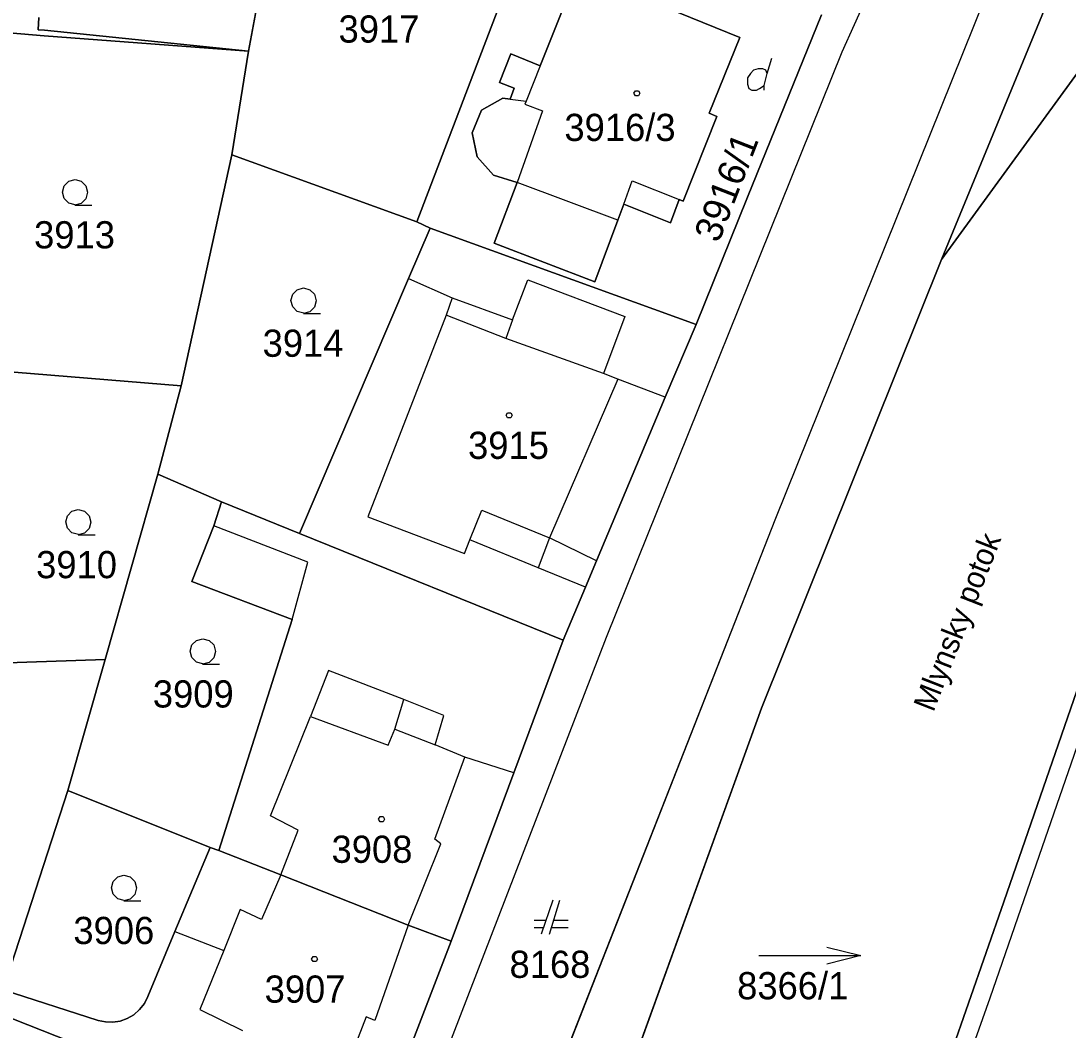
# Model space of a CAD drawing. Extents: x -263587 to -261993, y -1238795 to -1236748.
# Drawn here: x -262910.7 to -262849, y -1238137.9 to -1238078.5 of the extents above; entities that cross this region are included whole.
import ezdxf

# ---------------------------------------------------------------- set-up
doc = ezdxf.new("R2010")
doc.units = 0
for name, color, linetype in [('Vrstva 1', 7, 'Continuous'), ('Vrstva 2', 7, 'Continuous'), ('Vrstva 3', 7, 'Continuous')]:
    doc.layers.add(name, color=color, linetype=linetype)

msp = doc.modelspace()

# ---------------------------------------------------------------- linework, layer by layer
at = {"layer": 'Vrstva 1'}
for p, q in [((-262855.52, -1238065.22), (-262862.34, -1238080.32)), ((-262849.38, -1238065.83), (-262866.29, -1238107.87)), ((-262880.22, -1238071.61), (-262887.35, -1238090.3)), ((-262887.35, -1238090.3), (-262880.22, -1238071.61)), ((-262897.27, -1238080.27), (-262896.1, -1238073.96)), ((-262896.1, -1238073.96), (-262897.27, -1238080.27)), ((-262877.88, -1238075.59), (-262880.09, -1238081.12)), ((-262880.09, -1238081.12), (-262877.88, -1238075.59)), ((-262868.34, -1238079.45), (-262877.88, -1238075.59)), ((-262877.88, -1238075.59), (-262868.34, -1238079.45)), ((-262850.3, -1238077.52), (-262856.48, -1238092.52)), ((-262856.48, -1238092.52), (-262850.3, -1238077.52)), ((-262909.64, -1238079), (-262909.6, -1238078.28)), ((-262909.6, -1238078.28), (-262909.64, -1238079)), ((-262867.89, -1238088.86), (-262863.53, -1238078.13)), ((-262863.53, -1238078.13), (-262867.89, -1238088.86)), ((-262915, -1238078.87), (-262909.29, -1238079.36)), ((-262909.29, -1238079.36), (-262915, -1238078.87)), ((-262909.26, -1238079.03), (-262909.64, -1238079)), ((-262909.64, -1238079), (-262909.26, -1238079.03)), ((-262909.29, -1238079.36), (-262897.27, -1238080.27)), ((-262897.27, -1238080.27), (-262909.29, -1238079.36)), ((-262897.27, -1238080.27), (-262909.26, -1238079.03)), ((-262909.26, -1238079.03), (-262897.27, -1238080.27)), ((-262870.15, -1238083.91), (-262868.34, -1238079.45)), ((-262868.34, -1238079.45), (-262870.15, -1238083.91)), ((-262898.24, -1238086.36), (-262897.27, -1238080.27)), ((-262897.27, -1238080.27), (-262898.24, -1238086.36)), ((-262881.82, -1238080.43), (-262882.49, -1238082.1)), ((-262882.49, -1238082.1), (-262881.82, -1238080.43)), ((-262880.09, -1238081.12), (-262881.82, -1238080.43)), ((-262881.82, -1238080.43), (-262880.09, -1238081.12)), ((-262862.34, -1238080.32), (-262876.21, -1238114.77)), ((-262866.73, -1238081.57), (-262866.46, -1238080.67)), ((-262880.09, -1238081.12), (-262880.92, -1238083.2)), ((-262882.49, -1238082.1), (-262881.62, -1238082.45)), ((-262881.62, -1238082.45), (-262882.49, -1238082.1)), ((-262881.62, -1238082.45), (-262881.87, -1238083.08)), ((-262881.87, -1238083.08), (-262881.62, -1238082.45)), ((-262882.29, -1238083.03), (-262883.55, -1238083.73)), ((-262883.55, -1238083.73), (-262882.29, -1238083.03)), ((-262881.87, -1238083.08), (-262882.29, -1238083.03)), ((-262882.29, -1238083.03), (-262881.87, -1238083.08)), ((-262881.87, -1238083.08), (-262880.92, -1238083.2)), ((-262880.92, -1238083.2), (-262880.99, -1238083.39)), ((-262883.55, -1238083.73), (-262884.1, -1238085.07)), ((-262884.1, -1238085.07), (-262883.55, -1238083.73)), ((-262879.95, -1238083.77), (-262881.45, -1238087.99)), ((-262880.99, -1238083.39), (-262879.95, -1238083.77)), ((-262871.68, -1238089.1), (-262869.69, -1238084.1)), ((-262869.69, -1238084.1), (-262871.68, -1238089.1)), ((-262869.69, -1238084.1), (-262870.15, -1238083.91)), ((-262870.15, -1238083.91), (-262869.69, -1238084.1)), ((-262884.1, -1238085.07), (-262883.81, -1238086.49)), ((-262883.81, -1238086.49), (-262884.1, -1238085.07)), ((-262901.22, -1238099.95), (-262898.24, -1238086.36)), ((-262898.24, -1238086.36), (-262901.22, -1238099.95)), ((-262898.24, -1238086.36), (-262887.35, -1238090.3)), ((-262887.35, -1238090.3), (-262898.24, -1238086.36)), ((-262883.81, -1238086.49), (-262882.84, -1238087.57)), ((-262882.84, -1238087.57), (-262883.81, -1238086.49)), ((-262882.84, -1238087.57), (-262881.45, -1238087.99)), ((-262881.45, -1238087.99), (-262882.84, -1238087.57)), ((-262881.45, -1238087.99), (-262882.81, -1238091.56)), ((-262882.81, -1238091.56), (-262881.45, -1238087.99)), ((-262875.53, -1238090.21), (-262881.45, -1238087.99)), ((-262875.18, -1238089.26), (-262874.68, -1238087.9)), ((-262874.68, -1238087.9), (-262871.92, -1238089)), ((-262875.53, -1238090.21), (-262875.18, -1238089.26)), ((-262875.18, -1238089.26), (-262875.53, -1238090.21)), ((-262875.18, -1238089.26), (-262872.42, -1238090.36)), ((-262872.42, -1238090.36), (-262875.18, -1238089.26)), ((-262872.42, -1238090.36), (-262871.92, -1238089)), ((-262871.92, -1238089), (-262872.42, -1238090.36)), ((-262871.92, -1238089), (-262871.68, -1238089.1)), ((-262871.68, -1238089.1), (-262871.92, -1238089)), ((-262870.92, -1238096.34), (-262867.89, -1238088.86)), ((-262867.89, -1238088.86), (-262870.92, -1238096.34)), ((-262887.35, -1238090.3), (-262886.57, -1238090.68)), ((-262886.57, -1238090.68), (-262887.35, -1238090.3)), ((-262876.88, -1238093.83), (-262875.53, -1238090.21)), ((-262875.53, -1238090.21), (-262876.88, -1238093.83)), ((-262887.84, -1238093.64), (-262886.57, -1238090.68)), ((-262886.57, -1238090.68), (-262887.84, -1238093.64)), ((-262886.57, -1238090.68), (-262870.92, -1238096.34)), ((-262870.92, -1238096.34), (-262886.57, -1238090.68)), ((-262882.81, -1238091.56), (-262876.88, -1238093.83)), ((-262876.88, -1238093.83), (-262882.81, -1238091.56)), ((-262856.48, -1238092.52), (-262867.06, -1238118.93)), ((-262867.06, -1238118.93), (-262856.48, -1238092.52)), ((-262894.25, -1238108.65), (-262887.84, -1238093.64)), ((-262887.84, -1238093.64), (-262894.25, -1238108.65)), ((-262887.84, -1238093.64), (-262885.27, -1238094.78)), ((-262881.72, -1238096.08), (-262880.83, -1238093.73)), ((-262880.83, -1238093.73), (-262875.11, -1238095.87)), ((-262885.27, -1238094.78), (-262885.63, -1238095.8)), ((-262885.27, -1238094.78), (-262881.72, -1238096.08)), ((-262885.63, -1238095.8), (-262890.23, -1238107.67)), ((-262882.11, -1238097.18), (-262885.63, -1238095.8)), ((-262881.72, -1238096.08), (-262882.11, -1238097.18)), ((-262875.11, -1238095.87), (-262876.36, -1238099.24)), ((-262870.92, -1238096.34), (-262872.73, -1238100.63)), ((-262872.73, -1238100.63), (-262870.92, -1238096.34)), ((-262876.36, -1238099.24), (-262882.11, -1238097.18)), ((-262901.22, -1238099.95), (-262911.06, -1238099.15)), ((-262911.06, -1238099.15), (-262901.22, -1238099.95)), ((-262875.52, -1238099.56), (-262876.36, -1238099.24)), ((-262875.52, -1238099.56), (-262879.55, -1238108.91)), ((-262872.73, -1238100.63), (-262875.52, -1238099.56)), ((-262902.6, -1238105.16), (-262901.22, -1238099.95)), ((-262901.22, -1238099.95), (-262902.6, -1238105.16)), ((-262872.73, -1238100.63), (-262876.77, -1238110.25)), ((-262876.77, -1238110.25), (-262872.73, -1238100.63)), ((-262905.7, -1238116.06), (-262902.6, -1238105.16)), ((-262902.6, -1238105.16), (-262905.7, -1238116.06)), ((-262902.6, -1238105.16), (-262898.84, -1238106.79)), ((-262898.84, -1238106.79), (-262902.6, -1238105.16)), ((-262898.84, -1238106.79), (-262899.31, -1238108.2)), ((-262899.31, -1238108.2), (-262898.84, -1238106.79)), ((-262898.84, -1238106.79), (-262894.25, -1238108.65)), ((-262894.25, -1238108.65), (-262898.84, -1238106.79)), ((-262884.23, -1238109.03), (-262883.52, -1238107.28)), ((-262883.52, -1238107.28), (-262879.55, -1238108.91)), ((-262866.29, -1238107.87), (-262890.35, -1238169.19)), ((-262890.23, -1238107.67), (-262884.55, -1238109.83)), ((-262899.31, -1238108.2), (-262900.6, -1238111.48)), ((-262900.6, -1238111.48), (-262899.31, -1238108.2)), ((-262893.76, -1238110.33), (-262899.31, -1238108.2)), ((-262894.25, -1238108.65), (-262878.74, -1238114.92)), ((-262878.74, -1238114.92), (-262894.25, -1238108.65)), ((-262884.55, -1238109.83), (-262884.23, -1238109.03)), ((-262880.22, -1238110.66), (-262884.23, -1238109.03)), ((-262879.55, -1238108.91), (-262880.22, -1238110.66)), ((-262876.77, -1238110.25), (-262879.55, -1238108.91)), ((-262894.7, -1238113.7), (-262893.76, -1238110.33)), ((-262876.77, -1238110.25), (-262877.43, -1238111.8)), ((-262877.43, -1238111.8), (-262876.77, -1238110.25)), ((-262877.43, -1238111.8), (-262880.22, -1238110.66)), ((-262852.81, -1238130.33), (-262846.02, -1238110.67)), ((-262846.02, -1238110.67), (-262852.81, -1238130.33)), ((-262900.6, -1238111.48), (-262894.7, -1238113.7)), ((-262894.7, -1238113.7), (-262900.6, -1238111.48)), ((-262877.43, -1238111.8), (-262878.74, -1238114.92)), ((-262878.74, -1238114.92), (-262877.43, -1238111.8)), ((-262894.7, -1238113.7), (-262899, -1238127.31)), ((-262899, -1238127.31), (-262894.7, -1238113.7)), ((-262876.21, -1238114.77), (-262890.62, -1238152.1)), ((-262878.74, -1238114.92), (-262881.65, -1238122.74)), ((-262881.65, -1238122.74), (-262878.74, -1238114.92)), ((-262905.7, -1238116.06), (-262912.38, -1238116.3)), ((-262912.38, -1238116.3), (-262905.7, -1238116.06)), ((-262907.9, -1238123.78), (-262905.7, -1238116.06)), ((-262905.7, -1238116.06), (-262907.9, -1238123.78)), ((-262892.55, -1238116.71), (-262893.62, -1238119.41)), ((-262888.12, -1238118.41), (-262892.55, -1238116.71)), ((-262888.65, -1238120.16), (-262888.12, -1238118.41)), ((-262885.76, -1238119.35), (-262888.12, -1238118.41)), ((-262867.06, -1238118.93), (-262877.26, -1238147.05)), ((-262877.26, -1238147.05), (-262867.06, -1238118.93)), ((-262895.97, -1238125.27), (-262893.62, -1238119.41)), ((-262893.62, -1238119.41), (-262889.04, -1238121.1)), ((-262886.27, -1238121.08), (-262885.76, -1238119.35)), ((-262889.04, -1238121.1), (-262888.65, -1238120.16)), ((-262888.65, -1238120.16), (-262886.27, -1238121.08)), ((-262884.52, -1238121.81), (-262886.27, -1238121.08)), ((-262886.3, -1238126.64), (-262884.52, -1238121.81)), ((-262881.65, -1238122.74), (-262884.52, -1238121.81)), ((-262881.65, -1238122.74), (-262885.33, -1238132.63)), ((-262885.33, -1238132.63), (-262881.65, -1238122.74)), ((-262911.7, -1238135.5), (-262907.9, -1238123.78)), ((-262907.9, -1238123.78), (-262911.7, -1238135.5)), ((-262907.9, -1238123.78), (-262899.51, -1238127.13)), ((-262899.51, -1238127.13), (-262907.9, -1238123.78)), ((-262894.34, -1238126.11), (-262895.97, -1238125.27)), ((-262895.35, -1238128.73), (-262894.34, -1238126.11)), ((-262887.86, -1238131.69), (-262885.94, -1238126.91)), ((-262885.94, -1238126.91), (-262886.3, -1238126.64)), ((-262901.59, -1238132.08), (-262899.51, -1238127.13)), ((-262899.51, -1238127.13), (-262901.59, -1238132.08)), ((-262899.51, -1238127.13), (-262899, -1238127.31)), ((-262899, -1238127.31), (-262899.51, -1238127.13)), ((-262899, -1238127.31), (-262895.35, -1238128.73)), ((-262895.35, -1238128.73), (-262899, -1238127.31)), ((-262895.35, -1238128.73), (-262896.49, -1238131.36)), ((-262895.35, -1238128.73), (-262887.86, -1238131.69)), ((-262887.86, -1238131.69), (-262895.35, -1238128.73)), ((-262879.34, -1238130.23), (-262880.04, -1238132.23)), ((-262879.54, -1238132.23), (-262878.94, -1238130.23)), ((-262861.93, -1238156.4), (-262852.81, -1238130.33)), ((-262852.81, -1238130.33), (-262861.93, -1238156.4)), ((-262897.75, -1238130.78), (-262898.72, -1238133.19)), ((-262896.49, -1238131.36), (-262897.75, -1238130.78)), ((-262887.86, -1238131.69), (-262889.83, -1238137.3)), ((-262887.86, -1238131.69), (-262885.33, -1238132.63)), ((-262885.33, -1238132.63), (-262887.86, -1238131.69)), ((-262879.76, -1238131.43), (-262880.44, -1238131.43)), ((-262880.44, -1238131.83), (-262879.9, -1238131.83)), ((-262879.42, -1238131.83), (-262878.44, -1238131.83)), ((-262878.44, -1238131.43), (-262879.3, -1238131.43)), ((-262903.19, -1238135.89), (-262901.59, -1238132.08)), ((-262901.59, -1238132.08), (-262903.19, -1238135.89)), ((-262901.59, -1238132.08), (-262898.72, -1238133.19)), ((-262885.33, -1238132.63), (-262889.36, -1238143.08)), ((-262889.36, -1238143.08), (-262885.33, -1238132.63)), ((-262898.72, -1238133.19), (-262900.12, -1238136.67)), ((-262867.23, -1238133.49), (-262861.23, -1238133.49)), ((-262911.7, -1238135.5), (-262906.1, -1238137.3)), ((-262906.1, -1238137.3), (-262911.7, -1238135.5)), ((-262903.39, -1238136.3), (-262903.19, -1238135.89)), ((-262903.19, -1238135.89), (-262903.39, -1238136.3)), ((-262912.18, -1238136.81), (-262904.69, -1238139.75)), ((-262904.69, -1238139.75), (-262912.18, -1238136.81)), ((-262904.01, -1238136.97), (-262903.67, -1238136.67)), ((-262903.67, -1238136.67), (-262904.01, -1238136.97)), ((-262903.67, -1238136.67), (-262903.39, -1238136.3)), ((-262903.39, -1238136.3), (-262903.67, -1238136.67)), ((-262900.12, -1238136.67), (-262897.61, -1238137.9)), ((-262906.1, -1238137.3), (-262905.68, -1238137.39)), ((-262905.68, -1238137.39), (-262906.1, -1238137.3)), ((-262905.68, -1238137.39), (-262905.25, -1238137.41)), ((-262905.25, -1238137.41), (-262905.68, -1238137.39)), ((-262905.25, -1238137.41), (-262904.82, -1238137.34)), ((-262904.82, -1238137.34), (-262905.25, -1238137.41)), ((-262904.82, -1238137.34), (-262904.41, -1238137.2)), ((-262904.41, -1238137.2), (-262904.82, -1238137.34)), ((-262904.41, -1238137.2), (-262904.01, -1238136.97)), ((-262904.01, -1238136.97), (-262904.41, -1238137.2)), ((-262890.33, -1238137.09), (-262892.19, -1238141.83)), ((-262889.83, -1238137.3), (-262890.33, -1238137.09))]:
    msp.add_line(p, q, dxfattribs=at)
for points in [[(-262866.91, -1238082.56), (-262866.91, -1238082.29), (-262866.73, -1238081.57), (-262866.82, -1238081.39), (-262867, -1238081.3), (-262867.27, -1238081.3), (-262867.54, -1238081.39), (-262867.72, -1238081.57), (-262867.9, -1238081.84), (-262867.9, -1238082.2), (-262867.81, -1238082.47), (-262867.63, -1238082.56), (-262867.36, -1238082.56), (-262867.18, -1238082.47), (-262866.91, -1238082.29)], [(-262907.46, -1238089.3), (-262907.84, -1238089.2), (-262908.11, -1238088.93), (-262908.21, -1238088.56), (-262908.11, -1238088.19), (-262907.84, -1238087.92), (-262907.47, -1238087.82), (-262907.1, -1238087.92), (-262906.83, -1238088.19), (-262906.73, -1238088.57), (-262906.83, -1238088.95), (-262907.1, -1238089.22), (-262907.48, -1238089.32), (-262906.48, -1238089.32)], [(-262894.01, -1238095.68), (-262894.39, -1238095.58), (-262894.66, -1238095.31), (-262894.76, -1238094.94), (-262894.66, -1238094.57), (-262894.39, -1238094.3), (-262894.02, -1238094.2), (-262893.65, -1238094.3), (-262893.38, -1238094.57), (-262893.28, -1238094.95), (-262893.38, -1238095.33), (-262893.65, -1238095.6), (-262894.03, -1238095.7), (-262893.03, -1238095.7)], [(-262907.27, -1238108.71), (-262907.65, -1238108.61), (-262907.92, -1238108.34), (-262908.02, -1238107.97), (-262907.92, -1238107.6), (-262907.65, -1238107.33), (-262907.28, -1238107.23), (-262906.91, -1238107.33), (-262906.64, -1238107.6), (-262906.54, -1238107.98), (-262906.64, -1238108.36), (-262906.91, -1238108.63), (-262907.29, -1238108.73), (-262906.29, -1238108.73)], [(-262899.94, -1238116.32), (-262900.32, -1238116.22), (-262900.59, -1238115.95), (-262900.69, -1238115.58), (-262900.59, -1238115.21), (-262900.32, -1238114.94), (-262899.95, -1238114.84), (-262899.58, -1238114.94), (-262899.31, -1238115.21), (-262899.21, -1238115.59), (-262899.31, -1238115.97), (-262899.58, -1238116.24), (-262899.96, -1238116.34), (-262898.96, -1238116.34)], [(-262904.58, -1238130.24), (-262904.96, -1238130.14), (-262905.23, -1238129.87), (-262905.33, -1238129.5), (-262905.23, -1238129.13), (-262904.96, -1238128.86), (-262904.59, -1238128.76), (-262904.22, -1238128.86), (-262903.95, -1238129.13), (-262903.85, -1238129.51), (-262903.95, -1238129.89), (-262904.22, -1238130.16), (-262904.6, -1238130.26), (-262903.6, -1238130.26)], [(-262863.23, -1238132.99), (-262861.23, -1238133.49), (-262863.23, -1238133.99)]]:
    msp.add_lwpolyline(points, dxfattribs=at)
for points in [[(-262874.31, -1238082.59), (-262874.22, -1238082.74), (-262874.31, -1238082.89), (-262874.49, -1238082.89), (-262874.58, -1238082.74), (-262874.49, -1238082.59)], [(-262881.83, -1238101.54), (-262881.74, -1238101.69), (-262881.83, -1238101.84), (-262882.01, -1238101.84), (-262882.1, -1238101.69), (-262882.01, -1238101.54)], [(-262889.34, -1238125.31), (-262889.25, -1238125.46), (-262889.34, -1238125.61), (-262889.52, -1238125.61), (-262889.61, -1238125.46), (-262889.52, -1238125.31)], [(-262893.28, -1238133.54), (-262893.19, -1238133.69), (-262893.28, -1238133.84), (-262893.46, -1238133.84), (-262893.55, -1238133.69), (-262893.46, -1238133.54)]]:
    msp.add_lwpolyline(points, close=True, dxfattribs=at)
at = {"layer": 'Vrstva 2'}
for points in [[(-262841.835, -1237990.465), (-262844.48, -1238033.79), (-262845.25, -1238048.39), (-262849.38, -1238065.83), (-262857.835, -1238086.85), (-262866.29, -1238107.87), (-262866.29, -1238107.87), (-262878.32, -1238138.53), (-262890.35, -1238169.19), (-262900.145, -1238194.045), (-262912.404, -1238225.097), (-262915.95, -1238234.65), (-262915.99, -1238237.27), (-262914.68, -1238240.69), (-262912.88, -1238240.83), (-262912.88, -1238240.83), (-262914.78, -1238249.25)], [(-262874.069, -1238193.289), (-262866.716, -1238174.359), (-262864.76, -1238169.2), (-262862.798, -1238164.04), (-262861.594, -1238160.29), (-262860.39, -1238156.54), (-262859.461, -1238152.467), (-262856.535, -1238144.22), (-262853.61, -1238135.97), (-262850.709, -1238127.586), (-262847.806, -1238119.202), (-262845.541, -1238112.855), (-262843.275, -1238106.507), (-262841.484, -1238102.164), (-262840.587, -1238099.992), (-262836.47, -1238091.81), (-262833.139, -1238083.52), (-262832.135, -1238081.046), (-262829.415, -1238073.171)]]:
    msp.add_lwpolyline(points, dxfattribs=at)
at = {"layer": 'Vrstva 3'}
for points in [[(-262898.67, -1238252.06), (-262915.44, -1238253.09), (-262914.91, -1238250.99), (-262914.78, -1238249.25), (-262912.88, -1238240.83), (-262912.46, -1238239.2), (-262911.89, -1238236.09), (-262899.67, -1238204.29), (-262889.19, -1238177.55), (-262877.26, -1238147.05), (-262867.06, -1238118.93), (-262856.48, -1238092.52), (-262836.93, -1238065.69), (-262828.451, -1238056.971), (-262829.17, -1238061.74), (-262830.66, -1238071.6), (-262836.47, -1238091.81), (-262846.02, -1238110.67), (-262852.81, -1238130.33), (-262861.93, -1238156.4), (-262871.55, -1238184.14), (-262874.73, -1238193.08), (-262883.27, -1238215.99), (-262892.66, -1238238.48)], [(-262846.483, -1238066.739), (-262836.93, -1238065.69), (-262856.48, -1238092.52), (-262850.3, -1238077.52), (-262848.5, -1238072.5)]]:
    msp.add_lwpolyline(points, close=True, dxfattribs=at)

# ---------------------------------------------------------------- texts
at = {"layer": 'Vrstva 1'}
for s, p in [('3917', (-262891.96, -1238079.76)), ('3916/3', (-262878.67, -1238085.55)), ('3913', (-262909.88, -1238091.87)), ('3914', (-262896.43, -1238098.25)), ('3915', (-262884.34, -1238104.26)), ('3910', (-262909.76, -1238111.28)), ('3909', (-262902.89, -1238118.89)), ('3908', (-262892.373, -1238128.03)), ('3906', (-262907.567, -1238132.81)), ('8168', (-262881.898, -1238134.8)), ('8366/1', (-262868.502, -1238136.06)), ('3907', (-262896.313, -1238136.26))]:
    msp.add_text(s, height=1.6, dxfattribs=at).set_placement(p)
for s, height, rotation, p in [('3916/1', 1.6, 68.69764, (-262869.588, -1238091.602)), ('Mlynsky potok', 1.3, 68.64034, (-262856.951, -1238119.206))]:
    msp.add_text(s, height=height, rotation=rotation, dxfattribs=at).set_placement(p)

doc.saveas('drawing.dxf')
